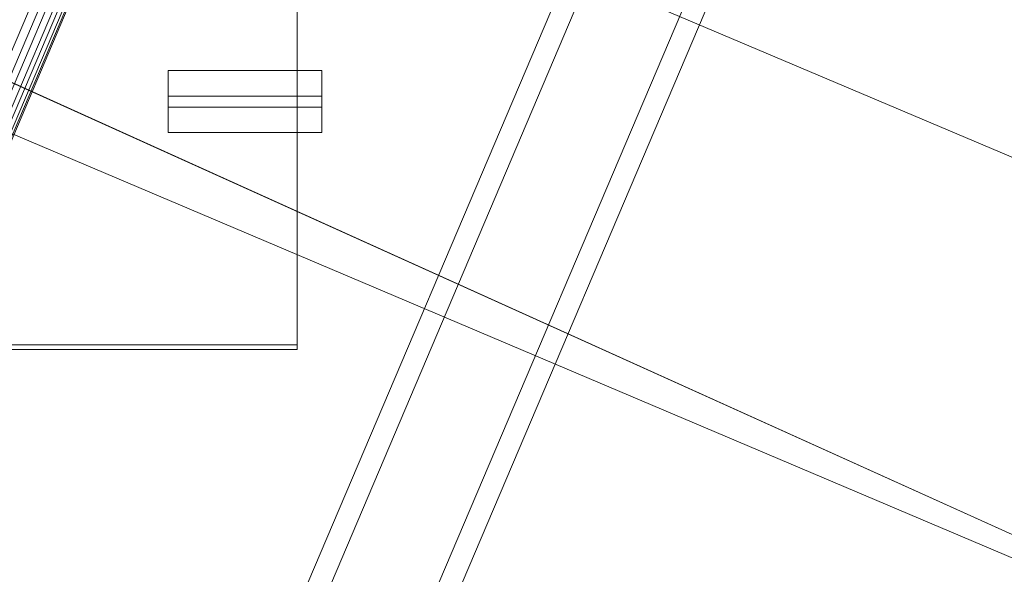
# Model space of a CAD drawing. Header units: millimetres. Extents: x -4738 to 65662, y -68080 to 6847.
# Tile 714 of 1056: x 27165 to 27485, y -22371 to -22190. Entities that reach past the tile are written whole.
import ezdxf

# ---------------------------------------------------------------- set-up
doc = ezdxf.new("R2010")
doc.units = ezdxf.units.MM
doc.layers.add('superior_C09', color=7, linetype='Continuous', lineweight=0)
doc.layers.add('superior_C10', color=7, linetype='Continuous', lineweight=0)

msp = doc.modelspace()

# ---------------------------------------------------------------- linework, layer by layer
at = {"layer": 'superior_C09'}
for p, q in [((27255.067, -22296.034), (27255.067, -21919.422)), ((27255.067, -21921.02), (27255.067, -22297.633)), ((27213.067, -22206.836), (27213.067, -22218.729)), ((27263.067, -22206.836), (27213.067, -22206.836)), ((27213.067, -22206.836), (27213.067, -22215.097)), ((27263.067, -22218.729), (27263.067, -22206.836)), ((27263.067, -22215.097), (27263.067, -22206.836)), ((27213.067, -22215.097), (27263.067, -22215.097)), ((27213.067, -22226.99), (27213.067, -22215.097)), ((27263.067, -22215.097), (27263.067, -22226.99)), ((27213.067, -22218.729), (27263.067, -22218.729)), ((27213.067, -22226.99), (27213.067, -22218.729)), ((27263.067, -22226.99), (27263.067, -22218.729)), ((27263.067, -22226.99), (27213.067, -22226.99)), ((26925.067, -22296.034), (27255.067, -22296.034)), ((27255.067, -22297.633), (26925.067, -22297.633)), ((27255.067, -22297.633), (27255.067, -22296.034))]:
    msp.add_line(p, q, dxfattribs=at)
at = {"layer": 'superior_C10'}
for p, q in [((18241.459, -18440.523), (27684.903, -22449.244)), ((27685.833, -22449.639), (18242.389, -18440.917)), ((27218.238, -22468.42), (27569.912, -21639.972)), ((27576.371, -21642.714), (27224.697, -22471.161)), ((27605.985, -21655.285), (27254.311, -22483.732)), ((27260.769, -22486.474), (27612.444, -21658.027)), ((27371.733, -21706.688), (27128.57, -22279.513)), ((27374.363, -21707.804), (27131.2, -22280.63)), ((27376.344, -21708.645), (27133.181, -22281.471)), ((27378.362, -21709.502), (27135.199, -22282.327)), ((27379.763, -21710.096), (27136.6, -22282.922)), ((27381.031, -21710.635), (27137.868, -22283.46)), ((27381.756, -21710.943), (27138.593, -22283.768)), ((27382.189, -21711.126), (27139.026, -22283.952)), ((26939.398, -22002.414), (27805.135, -22369.918)), ((27806.234, -22370.385), (26940.497, -22002.881)), ((26913.594, -22098.249), (27758.246, -22480.378)), ((27759.344, -22480.844), (26914.693, -22098.715))]:
    msp.add_line(p, q, dxfattribs=at)

doc.saveas('drawing.dxf')
